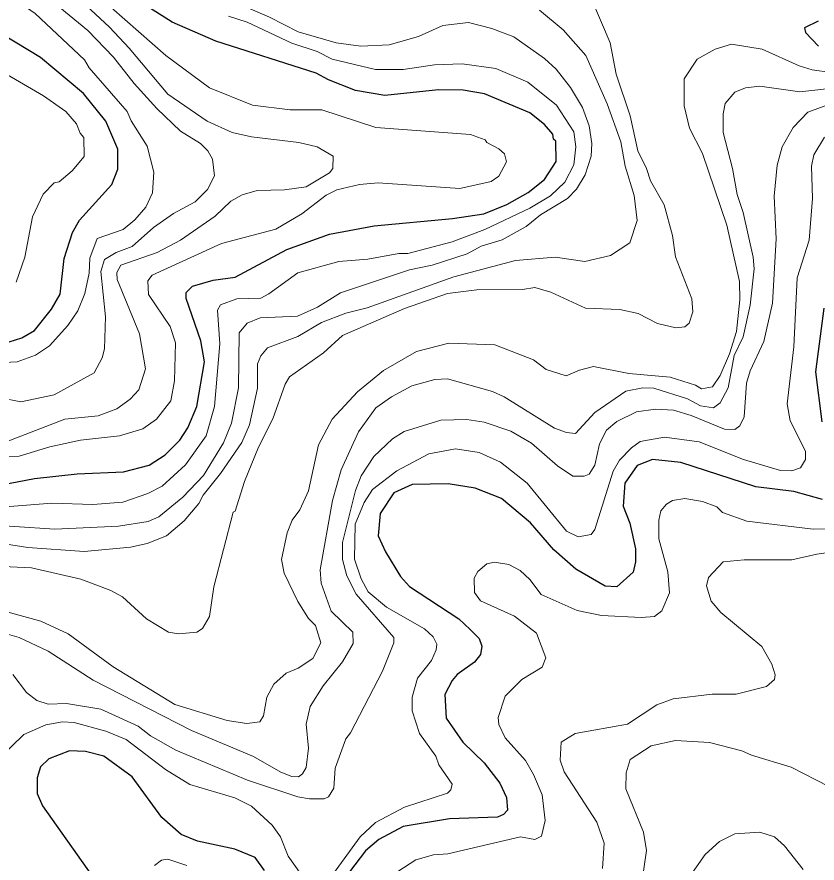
# Model space of a CAD drawing. Extents: x 673.3 to 698.5, y 6984.3 to 7012.3.
# Drawn here: x 678.489 to 679.596, y 6988.991 to 6990.161 of the extents above; entities that cross this region are included whole.
import ezdxf

# ---------------------------------------------------------------- set-up
doc = ezdxf.new("R2010")
doc.units = 0
doc.header["$LTSCALE"] = 0.032
doc.layers.add('1', color=7, linetype='Continuous', lineweight=25)
doc.layers.add('2', color=7, linetype='Continuous', lineweight=13)

msp = doc.modelspace()

# ---------------------------------------------------------------- linework, layer by layer
at = {"layer": '1'}
for points in [[(678.4789, 6989.7118), (678.4964, 6989.7173), (678.5135, 6989.7275), (678.5374, 6989.7568), (678.5491, 6989.7778), (678.5549, 6989.8272), (678.5662, 6989.863), (678.5758, 6989.8802), (678.6209, 6989.9294), (678.6289, 6989.9507), (678.6291, 6989.9783), (678.6126, 6990.0167), (678.5816, 6990.055), (678.5218, 6990.1049), (678.3988, 6990.1789)], [(678.7611, 6989.7973), (678.7914, 6989.8012), (678.8627, 6989.8397), (678.922, 6989.8608), (678.9838, 6989.8722), (679.092, 6989.8822), (679.1352, 6989.889), (679.1672, 6989.9019), (679.1964, 6989.9183), (679.2192, 6989.9364), (679.2351, 6989.9612), (679.2349, 6989.9892), (679.2317, 6989.9922), (679.2306, 6989.9988), (679.2192, 6990.0125), (679.199, 6990.0286), (679.1363, 6990.0545), (679.1065, 6990.0596), (679.0725, 6990.0604), (678.9984, 6990.0523), (678.9578, 6990.0593), (678.9204, 6990.0739), (678.9034, 6990.0832), (678.7646, 6990.1276), (678.7042, 6990.1537), (678.673, 6990.1735)], [(679.5979, 6990.1551), (679.5788, 6990.1458), (679.5802, 6990.1393), (679.5983, 6990.1207)], [(678.4681, 6989.514), (678.5137, 6989.523), (678.5729, 6989.5294), (678.6368, 6989.532), (678.6725, 6989.5414), (678.6943, 6989.5556), (678.7149, 6989.5761), (678.7259, 6989.593), (678.7382, 6989.6225), (678.7487, 6989.6844), (678.7439, 6989.7132), (678.7236, 6989.7718), (678.7236, 6989.7799), (678.7321, 6989.7889), (678.7611, 6989.7973)], [(679.6054, 6989.7584), (679.5942, 6989.6704), (679.603, 6989.6014)], [(679.6038, 6989.4937), (679.5639, 6989.505), (679.5115, 6989.5116), (679.4079, 6989.5452), (679.3686, 6989.549), (679.3475, 6989.5409), (679.3303, 6989.5163), (679.3278, 6989.4847), (679.3374, 6989.4613), (679.3449, 6989.4255), (679.3449, 6989.4076), (679.3419, 6989.3934), (679.3193, 6989.3731), (679.3031, 6989.3741), (679.2624, 6989.3977), (679.2319, 6989.4241), (679.1999, 6989.4618), (679.1598, 6989.4954), (679.1233, 6989.5096), (679.086, 6989.5156), (679.0363, 6989.5147), (679.011, 6989.5033), (678.9918, 6989.4747), (678.9892, 6989.4437), (678.9991, 6989.4213), (679.0201, 6989.3875), (679.0324, 6989.3737), (679.1009, 6989.329), (679.1165, 6989.3141), (679.1287, 6989.3017), (679.1324, 6989.2912), (679.1305, 6989.2798), (679.1224, 6989.269), (679.0985, 6989.252), (679.0913, 6989.2438), (679.0811, 6989.2244), (679.0833, 6989.1916), (679.1061, 6989.1583), (679.1359, 6989.13), (679.1572, 6989.1017), (679.1668, 6989.0818)], [(678.8317, 6988.9808), (678.8189, 6988.999), (678.791, 6989.0104), (678.7393, 6989.0217), (678.7166, 6989.0306), (678.6897, 6989.0541), (678.6488, 6989.1106), (678.6098, 6989.1391), (678.5841, 6989.1457), (678.5623, 6989.1466), (678.5335, 6989.1355), (678.5219, 6989.1242), (678.5174, 6989.1089), (678.5173, 6989.0873), (678.5247, 6989.0703), (678.5997, 6988.965)], [(679.1668, 6989.0818), (679.168, 6989.0644), (679.1623, 6989.0582), (679.1541, 6989.0549), (679.088, 6989.0522), (679.0235, 6989.0417), (678.9898, 6989.0237), (678.9718, 6989.0082), (678.9348, 6988.9596)]]:
    msp.add_lwpolyline(points, dxfattribs=at)
at = {"layer": '2'}
for points in [[(678.8834, 6989.8887), (678.9174, 6989.9146), (678.9321, 6989.9219), (678.9632, 6989.9293), (678.989, 6989.9318), (679.102, 6989.9236), (679.1456, 6989.9336), (679.1558, 6989.9407), (679.1664, 6989.9608), (679.164, 6989.9715), (679.1561, 6989.9788), (679.1394, 6989.9876), (679.1372, 6989.9912), (679.1166, 6989.9984), (678.986, 6990.0082), (678.9114, 6990.0326), (678.8674, 6990.0327), (678.8153, 6990.0391), (678.7559, 6990.0628), (678.6956, 6990.1078), (678.6198, 6990.1738), (678.5692, 6990.2348), (678.4723, 6990.3359)], [(678.4668, 6989.6346), (678.4949, 6989.6288), (678.5408, 6989.6385), (678.5964, 6989.6688), (678.6072, 6989.6896), (678.6104, 6989.7021), (678.6119, 6989.7463), (678.6055, 6989.8089), (678.6104, 6989.8258), (678.6268, 6989.8353), (678.6489, 6989.8435), (678.6782, 6989.87), (678.7061, 6989.8892), (678.7358, 6989.9055), (678.753, 6989.9222), (678.7625, 6989.9413), (678.7601, 6989.9643), (678.7534, 6989.976), (678.7433, 6989.9861), (678.7156, 6990.003), (678.6828, 6990.0343), (678.6515, 6990.0688), (678.623, 6990.1055), (678.5873, 6990.142), (678.455, 6990.251)], [(678.5207, 6990.2371), (678.6176, 6990.1467), (678.6449, 6990.1179), (678.698, 6990.054), (678.7527, 6990.0171), (678.7872, 6990.0014), (678.8141, 6989.995), (678.8796, 6989.9872), (678.9046, 6989.9812), (678.9269, 6989.9684), (678.9262, 6989.9514), (678.922, 6989.9454), (678.8895, 6989.9259), (678.8597, 6989.922), (678.8218, 6989.9212), (678.8008, 6989.915), (678.7854, 6989.9064), (678.7636, 6989.8854), (678.7156, 6989.8524), (678.6834, 6989.8351), (678.6332, 6989.8176), (678.6275, 6989.8079), (678.6283, 6989.7979), (678.6592, 6989.723), (678.6674, 6989.6744), (678.6582, 6989.6456), (678.6459, 6989.6326), (678.6277, 6989.6192), (678.6016, 6989.6093), (678.5558, 6989.6051), (678.4746, 6989.5735)], [(678.4297, 6989.4602), (678.5418, 6989.4529), (678.6297, 6989.4568), (678.6711, 6989.4634), (678.6858, 6989.47), (678.7188, 6989.497), (678.7475, 6989.5272), (678.7751, 6989.5724), (678.7862, 6989.5994), (678.7959, 6989.6481), (678.7968, 6989.7245), (678.8081, 6989.7378), (678.8259, 6989.7452), (678.8774, 6989.7474), (678.9054, 6989.7596), (678.9369, 6989.7794), (679.0324, 6989.8112), (679.0637, 6989.8177), (679.1122, 6989.8336), (679.1317, 6989.8441), (679.1607, 6989.853), (679.1939, 6989.8714), (679.2135, 6989.8875), (679.2508, 6989.9102), (679.2633, 6989.9231), (679.2755, 6989.9429), (679.2837, 6989.9687), (679.2846, 6989.9858), (679.2812, 6990.0105), (679.2717, 6990.0357), (679.2552, 6990.0636), (679.2353, 6990.0886), (679.2192, 6990.1037), (679.1766, 6990.1335), (679.1465, 6990.1452), (679.1142, 6990.1532), (679.0787, 6990.1491), (679.045, 6990.1339), (679.0042, 6990.1223), (678.9653, 6990.1207), (678.9308, 6990.1252), (678.8785, 6990.1406), (678.8386, 6990.1608), (678.7629, 6990.1939)], [(678.4768, 6990.1924), (678.5148, 6990.1656), (678.5827, 6990.1017), (678.5893, 6990.0904), (678.642, 6990.0301), (678.6474, 6990.0174), (678.6696, 6989.9825), (678.6788, 6989.9462), (678.6771, 6989.9176), (678.6676, 6989.8981), (678.6526, 6989.8805), (678.6363, 6989.8669), (678.6004, 6989.8548), (678.5903, 6989.8275), (678.5892, 6989.8069), (678.5834, 6989.7785), (678.5738, 6989.7545), (678.5597, 6989.7344), (678.5346, 6989.7062), (678.5153, 6989.6932), (678.4896, 6989.684), (678.4623, 6989.6826)], [(678.4502, 6989.4023), (678.5095, 6989.3992), (678.5779, 6989.3838), (678.6192, 6989.3681), (678.6355, 6989.3592), (678.6685, 6989.3289), (678.699, 6989.3105), (678.713, 6989.308), (678.7383, 6989.3104), (678.7463, 6989.3154), (678.756, 6989.3322), (678.7618, 6989.3733), (678.7884, 6989.4764), (678.7913, 6989.4777), (678.8043, 6989.5186), (678.8234, 6989.5664), (678.8436, 6989.6052), (678.8605, 6989.6535), (678.8666, 6989.6635), (678.9134, 6989.6965), (678.9396, 6989.7204), (679.0254, 6989.7577), (679.0849, 6989.7786), (679.1256, 6989.7835), (679.1887, 6989.7844), (679.2059, 6989.7868), (679.2279, 6989.7805), (679.2759, 6989.7586), (679.3235, 6989.7565), (679.3489, 6989.7509), (679.3757, 6989.7373), (679.4009, 6989.7314), (679.4132, 6989.7324), (679.4194, 6989.7378), (679.4244, 6989.7533), (679.423, 6989.7711), (679.4006, 6989.8293), (679.3961, 6989.8587), (679.3846, 6989.9011), (679.3656, 6989.9342), (679.3603, 6989.9513), (679.3481, 6989.976), (679.3376, 6990.0242), (679.3184, 6990.0818), (679.3099, 6990.1252), (679.2845, 6990.1852)], [(679.2124, 6990.1702), (679.2452, 6990.143), (679.2764, 6990.1077), (679.3057, 6990.0408), (679.3246, 6989.9885), (679.331, 6989.9545), (679.3432, 6989.9141), (679.3473, 6989.8797), (679.3374, 6989.8486), (679.3104, 6989.831), (679.275, 6989.8227), (679.2339, 6989.829), (679.1789, 6989.8242), (679.0938, 6989.8016), (678.9741, 6989.759), (678.9444, 6989.7515), (678.9108, 6989.7387), (678.878, 6989.719), (678.8358, 6989.7035), (678.8267, 6989.6926), (678.8222, 6989.6813), (678.822, 6989.6477), (678.811, 6989.5972), (678.8005, 6989.5728), (678.7709, 6989.5297), (678.747, 6989.4999), (678.741, 6989.4882), (678.7209, 6989.4642), (678.6961, 6989.4436), (678.6697, 6989.4329), (678.6464, 6989.4278), (678.5824, 6989.4219), (678.5046, 6989.4277), (678.3896, 6989.4455)], [(678.7821, 6990.162), (678.8077, 6990.1536), (678.8699, 6990.1249), (678.9046, 6990.1132), (678.9255, 6990.1028), (678.9853, 6990.0882), (679.0238, 6990.0881), (679.067, 6990.0946), (679.1053, 6990.0963), (679.1519, 6990.0897), (679.1961, 6990.0708), (679.2357, 6990.039), (679.2599, 6990.002), (679.2627, 6989.9815), (679.2598, 6989.9567), (679.2471, 6989.9325), (679.2273, 6989.9137), (679.1991, 6989.8966), (679.1366, 6989.8669), (679.0914, 6989.8502), (679.03, 6989.8341), (679.0177, 6989.8339), (678.9749, 6989.8259), (678.9347, 6989.8228), (678.8782, 6989.8071), (678.8381, 6989.7781), (678.8267, 6989.7724), (678.7935, 6989.7712), (678.771, 6989.7632), (678.7667, 6989.7558), (678.7699, 6989.7091), (678.7627, 6989.6225), (678.7512, 6989.5818), (678.7228, 6989.5417), (678.6902, 6989.5121), (678.6703, 6989.502), (678.6358, 6989.4904), (678.5942, 6989.4871), (678.5376, 6989.4886), (678.4321, 6989.4806)], [(679.6156, 6990.0842), (679.5894, 6990.0878), (679.5713, 6990.0933), (679.5203, 6990.1164), (679.4777, 6990.1231), (679.4551, 6990.1166), (679.4304, 6990.1026), (679.4125, 6990.0756), (679.4124, 6990.0379), (679.4196, 6990.0072), (679.4377, 6989.9724), (679.4712, 6989.8729), (679.489, 6989.7952), (679.4895, 6989.7701), (679.4846, 6989.7262), (679.4751, 6989.6953), (679.4624, 6989.6654), (679.4517, 6989.6494), (679.4364, 6989.6467), (679.428, 6989.6518), (679.3929, 6989.6629), (679.3357, 6989.6679), (679.2871, 6989.6776), (679.2675, 6989.6727), (679.2492, 6989.6648), (679.2213, 6989.6738), (679.204, 6989.6871), (679.1507, 6989.7076), (679.0867, 6989.7102), (679.042, 6989.6985), (678.9967, 6989.6724), (678.9603, 6989.6425), (678.9256, 6989.6051), (678.9065, 6989.5693), (678.8929, 6989.506), (678.8808, 6989.4796), (678.8703, 6989.4655), (678.8632, 6989.4478), (678.8555, 6989.4108), (678.8591, 6989.3922), (678.8779, 6989.3528), (678.8927, 6989.3294), (678.9023, 6989.3197), (678.9099, 6989.2956), (678.8986, 6989.2739), (678.8784, 6989.2608), (678.8618, 6989.2538), (678.845, 6989.2388), (678.8353, 6989.2208), (678.8304, 6989.1948), (678.8253, 6989.1863), (678.8075, 6989.1842), (678.7803, 6989.1883), (678.708, 6989.2105)], [(678.4883, 6989.7944), (678.5003, 6989.8291), (678.5109, 6989.8845), (678.5258, 6989.9161), (678.5411, 6989.9316), (678.5477, 6989.9328), (678.5657, 6989.9482), (678.5826, 6989.9679), (678.5818, 6989.9943), (678.5767, 6990.0005), (678.572, 6990.0131), (678.5572, 6990.0302), (678.5262, 6990.0521), (678.4173, 6990.1149)], [(679.4663, 6990.0268), (679.4693, 6990.0411), (679.4827, 6990.0572), (679.497, 6990.0628), (679.517, 6990.0652), (679.5723, 6990.0573), (679.6834, 6990.0701)], [(679.5225, 6989.7121), (679.5345, 6989.7651), (679.5396, 6989.8542), (679.5371, 6989.9132), (679.5411, 6989.9561), (679.548, 6989.9815), (679.563, 6990.008), (679.5836, 6990.0294), (679.6389, 6990.0497)], [(678.4733, 6989.3086), (678.4925, 6989.3029), (678.5327, 6989.2844), (678.5951, 6989.2442), (678.7309, 6989.1747), (678.8166, 6989.1384), (678.8547, 6989.1169), (678.8699, 6989.1109), (678.8787, 6989.1105), (678.8845, 6989.1148), (678.8897, 6989.1234), (678.8929, 6989.1499), (678.8897, 6989.1831), (678.8951, 6989.2079), (678.9132, 6989.2362), (678.9396, 6989.2693), (678.9547, 6989.295), (678.9539, 6989.3103), (678.9242, 6989.3397), (678.9103, 6989.3782), (678.909, 6989.3965), (678.926, 6989.4926), (678.9379, 6989.5349), (678.9618, 6989.5875), (678.986, 6989.6208), (679.0075, 6989.636), (679.0358, 6989.6508), (679.0675, 6989.6598), (679.0849, 6989.6606), (679.1473, 6989.6433), (679.1636, 6989.6359), (679.2331, 6989.5923), (679.2494, 6989.5865), (679.2623, 6989.5849), (679.2889, 6989.6143), (679.3319, 6989.6434), (679.3552, 6989.6483), (679.3703, 6989.6476), (679.4171, 6989.6329), (679.435, 6989.6235), (679.4529, 6989.6207), (679.4623, 6989.6273), (679.4734, 6989.6481), (679.4814, 6989.693), (679.494, 6989.7186), (679.5037, 6989.7626), (679.5093, 6989.8128), (679.5078, 6989.8289), (679.494, 6989.8907), (679.4857, 6989.9155), (679.4792, 6989.9516), (679.4663, 6990.0011), (679.4663, 6990.0268)], [(678.9273, 6988.9767), (678.9644, 6989.0275), (678.9853, 6989.0472), (679.0254, 6989.0687), (679.0849, 6989.0879), (679.0897, 6989.0927), (679.0915, 6989.1005), (679.0731, 6989.1269), (679.0691, 6989.1389), (679.0461, 6989.1703), (679.0363, 6989.2018), (679.0363, 6989.2205), (679.0437, 6989.2469), (679.0627, 6989.2713), (679.0694, 6989.2862), (679.0703, 6989.2939), (679.0654, 6989.3038), (679.053, 6989.3153), (679.0008, 6989.345), (678.9755, 6989.3661), (678.9655, 6989.384), (678.9566, 6989.4115), (678.9573, 6989.4598), (678.9699, 6989.4898), (678.9813, 6989.5077), (679.0148, 6989.5333), (679.059, 6989.5571), (679.096, 6989.5637), (679.1288, 6989.5588), (679.1583, 6989.5456), (679.195, 6989.5163), (679.2496, 6989.4503), (679.2658, 6989.4423), (679.2837, 6989.4457), (679.2888, 6989.4526), (679.3141, 6989.533), (679.3231, 6989.5481), (679.3394, 6989.5654), (679.3514, 6989.5742), (679.3851, 6989.58), (679.4333, 6989.5735), (679.4946, 6989.5493), (679.5458, 6989.534), (679.5613, 6989.5333), (679.5735, 6989.5375), (679.5802, 6989.5492), (679.5802, 6989.5608), (679.5592, 6989.6025), (679.555, 6989.6262), (679.5639, 6989.7047), (679.5689, 6989.8003), (679.5852, 6989.8525), (679.59, 6989.9099), (679.5884, 6989.9545), (679.5916, 6989.9705), (679.6066, 6989.9948)], [(678.4281, 6989.5523), (678.4925, 6989.5539), (678.5349, 6989.5669), (678.5772, 6989.5759), (678.6313, 6989.5821), (678.6638, 6989.5916), (678.6824, 6989.6047), (678.7024, 6989.6302), (678.7072, 6989.6579), (678.7087, 6989.7105), (678.7014, 6989.733), (678.6714, 6989.7772), (678.6706, 6989.7962), (678.6766, 6989.804), (678.7724, 6989.8478), (678.8476, 6989.8675), (678.8834, 6989.8887)], [(678.4836, 6989.2521), (678.5028, 6989.2272), (678.5169, 6989.2159), (678.5325, 6989.2111), (678.558, 6989.2118), (678.6057, 6989.2038), (678.657, 6989.1803), (678.6744, 6989.1672), (678.7091, 6989.1473), (678.8082, 6989.106), (678.878, 6989.0828), (678.8939, 6989.0799), (678.9145, 6989.0799), (678.9206, 6989.0826), (678.9279, 6989.0949), (678.9296, 6989.1225), (678.9442, 6989.1629), (678.9507, 6989.1712), (678.9951, 6989.2565), (679.011, 6989.2955), (679.0108, 6989.3033), (678.9588, 6989.3629), (678.9456, 6989.3883), (678.9397, 6989.4109), (678.9398, 6989.4345), (678.9577, 6989.5063), (678.9655, 6989.5264), (678.9831, 6989.5532), (679.009, 6989.5778), (679.0249, 6989.588), (679.0756, 6989.6036), (679.1117, 6989.6043), (679.1359, 6989.601), (679.1725, 6989.5883), (679.2013, 6989.5719), (679.2372, 6989.5406), (679.2582, 6989.5261), (679.2739, 6989.5261), (679.2808, 6989.5291), (679.2887, 6989.5411), (679.2955, 6989.5708), (679.305, 6989.5897), (679.3194, 6989.6017), (679.3463, 6989.6151), (679.3728, 6989.6189), (679.3976, 6989.6174), (679.422, 6989.6101), (679.4684, 6989.5912), (679.4825, 6989.5906), (679.4893, 6989.5959), (679.4953, 6989.6083), (679.4988, 6989.6548), (679.5039, 6989.6717), (679.5225, 6989.7121)], [(679.6285, 6989.454), (679.5907, 6989.4529), (679.4992, 6989.4639), (679.4656, 6989.4758), (679.4574, 6989.4837), (679.4379, 6989.4913), (679.4131, 6989.4952), (679.3963, 6989.4927), (679.3878, 6989.4874), (679.38, 6989.4781), (679.3774, 6989.4652), (679.3775, 6989.4396), (679.3897, 6989.3939), (679.3921, 6989.3649), (679.3816, 6989.3401)], [(679.2992, 6988.9839), (679.3016, 6989.0186), (679.2918, 6989.0476), (679.2465, 6989.1173), (679.2407, 6989.1336), (679.2424, 6989.1582), (679.2614, 6989.1702), (679.3339, 6989.1832), (679.3748, 6989.21), (679.3972, 6989.2182), (679.4513, 6989.2248), (679.4844, 6989.2249), (679.5265, 6989.2354), (679.5375, 6989.2449), (679.5384, 6989.2513), (679.5336, 6989.2661), (679.52, 6989.2906), (679.4632, 6989.3378), (679.4498, 6989.3532), (679.4435, 6989.3744), (679.4459, 6989.3861), (679.4664, 6989.4079), (679.4953, 6989.4105), (679.5613, 6989.4104), (679.5959, 6989.4185), (679.7441, 6989.4396)], [(679.3816, 6989.3401), (679.3714, 6989.3323), (679.3528, 6989.3308), (679.2979, 6989.3335), (679.2642, 6989.3404), (679.2147, 6989.3625), (679.1991, 6989.3835), (679.1854, 6989.3957), (679.1697, 6989.404), (679.1502, 6989.4073), (679.1393, 6989.4049), (679.1268, 6989.3942), (679.1219, 6989.3852), (679.1225, 6989.3655), (679.1307, 6989.3538), (679.1777, 6989.3325), (679.2083, 6989.309), (679.2209, 6989.2751), (679.216, 6989.2623), (679.1877, 6989.2451), (679.165, 6989.2219), (679.1552, 6989.1925), (679.156, 6989.1826), (679.165, 6989.1644), (679.1929, 6989.1331), (679.2042, 6989.1136), (679.2159, 6989.0854), (679.2202, 6989.0499), (679.2149, 6989.0283), (679.2057, 6989.0237), (679.1861, 6989.0277), (679.0854, 6989.0042), (679.0658, 6989.0026), (679.0411, 6988.9959), (679.0162, 6988.9797)], [(678.708, 6989.2105), (678.6225, 6989.2625), (678.5601, 6989.3082), (678.5227, 6989.3255), (678.4564, 6989.3437), (678.4428, 6989.3437), (678.4244, 6989.3398), (678.378, 6989.32), (678.2822, 6989.2623), (678.2595, 6989.2421), (678.2436, 6989.2162), (678.2405, 6989.1935), (678.2414, 6989.1709), (678.2454, 6989.1505), (678.2432, 6989.1383), (678.2045, 6989.0953), (678.1942, 6989.0806), (678.1845, 6989.043), (678.1803, 6989.0098), (678.1737, 6988.9903)], [(678.4649, 6989.1364), (678.499, 6989.1688), (678.5296, 6989.1824), (678.5523, 6989.1865), (678.5686, 6989.1858), (678.6125, 6989.1736), (678.6404, 6989.162), (678.6948, 6989.1204), (678.7287, 6989.1001), (678.7909, 6989.0813), (678.8139, 6989.0698), (678.8426, 6989.0438), (678.8539, 6989.0275), (678.8648, 6989.0007), (678.8825, 6988.9755)], [(679.6127, 6989.097), (679.5605, 6989.1239), (679.5054, 6989.1404), (679.4923, 6989.1466), (679.4473, 6989.1579), (679.4005, 6989.1605), (679.3668, 6989.1531), (679.3378, 6989.1346), (679.332, 6989.1158), (679.3318, 6989.0941), (679.3563, 6989.0341), (679.3603, 6989.0087), (679.3488, 6988.9294)], [(679.4175, 6988.9692), (679.4415, 6989.0033), (679.4611, 6989.0213), (679.4825, 6989.0318), (679.517, 6989.0342), (679.5375, 6989.0273), (679.5514, 6989.015), (679.5768, 6988.9824)], [(678.7246, 6988.9881), (678.698, 6988.9967), (678.6894, 6988.9951), (678.6797, 6988.9877)]]:
    msp.add_lwpolyline(points, dxfattribs=at)

doc.saveas('drawing.dxf')
